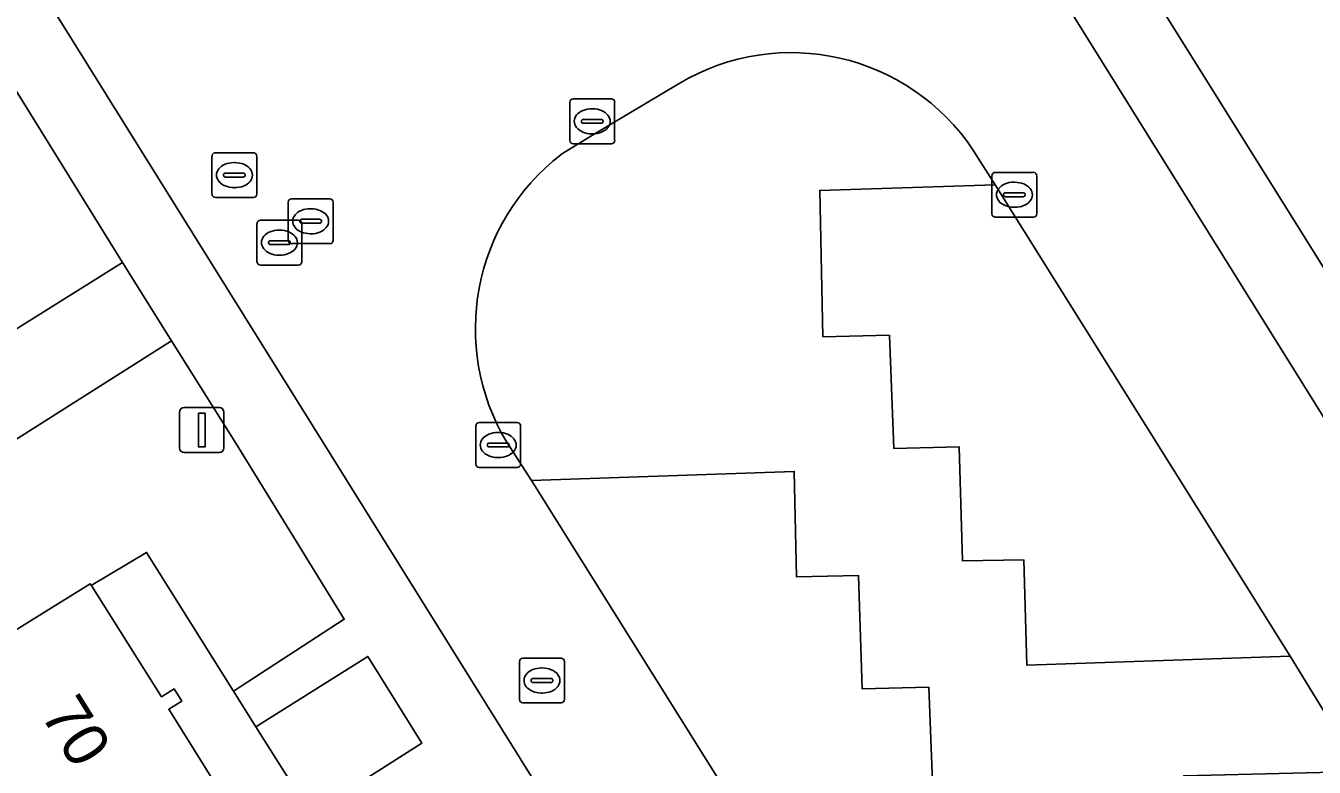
# Model space of a CAD drawing. Extents: x 159279 to 160377, y 384531 to 385888.
# Drawn here: x 159787.62 to 159816.39, y 385507.11 to 385523.66 of the extents above; entities that cross this region are included whole.
import ezdxf

# ---------------------------------------------------------------- set-up
doc = ezdxf.new("R2010")
doc.units = 0
for name, color, linetype in [('IMGEO_Erf', 7, 'Continuous'), ('IMGEO_Groenvoorziening', 7, 'Continuous'), ('IMGEO_Kolk', 7, 'Continuous'), ('IMGEO_Lichtmast', 7, 'Continuous'), ('IMGEO_Pand', 7, 'Continuous'), ('IMGEO_Pand_nummerreeks', 7, 'Continuous'), ('IMGEO_Parkeervlak_open', 7, 'Continuous'), ('IMGEO_Rijbaan_lokaal_open', 7, 'Continuous'), ('IMGEO_Rioolput', 7, 'Continuous'), ('IMGEO_Voetpad_open', 7, 'Continuous')]:
    doc.layers.add(name, color=color, linetype=linetype)

msp = doc.modelspace()

# ---------------------------------------------------------------- linework, layer by layer
at = {"layer": 'IMGEO_Erf'}
msp.add_lwpolyline([(159793.979, 385506.072), (159792.754, 385508.015), (159792.259, 385508.814), (159790.313, 385511.908), (159789.078, 385511.173), (159789.091, 385511.152), (159790.651, 385508.686), (159790.927, 385508.862), (159791.098, 385508.586), (159790.809, 385508.407), (159791.943, 385506.593)], dxfattribs=at)
at = {"layer": 'IMGEO_Groenvoorziening'}
for points in [[(159786.811, 385523.142), (159784.321, 385521.574), (159786.162, 385518.583), (159784.923, 385517.867), (159784.973, 385517.788), (159784.345, 385517.385), (159776.111, 385512.264), (159776.179, 385512.153), (159777.186, 385510.509), (159789.778, 385518.376)], [(159792.259, 385508.814), (159794.728, 385510.418), (159792.304, 385514.349), (159790.87, 385516.629), (159778.31, 385508.681), (159780.089, 385505.807), (159780.159, 385505.695), (159780.269, 385505.763), (159789.054, 385511.209), (159789.078, 385511.173), (159790.313, 385511.908)], [(159792.754, 385508.015), (159793.979, 385506.072), (159796.461, 385507.651), (159795.254, 385509.587)]]:
    msp.add_lwpolyline(points, close=True, dxfattribs=at)
for points in [[(159802.205, 385522.37), (159800.276, 385521.221), (159799.564, 385520.784)], [(159815.851, 385509.594), (159809.974, 385509.392), (159809.908, 385511.74), (159808.538, 385511.719), (159808.459, 385514.266), (159806.998, 385514.228), (159806.904, 385516.755), (159805.417, 385516.721), (159805.348, 385519.985), (159809.261, 385520.114), (159808.783, 385520.87)], [(159798.357, 385514.37), (159798.912, 385513.51), (159804.777, 385513.716), (159804.83, 385511.363), (159806.21, 385511.393), (159806.296, 385508.862), (159807.78, 385508.904), (159807.913, 385505.628), (159803.919, 385505.518), (159805.389, 385503.15), (159811.272, 385503.318), (159811.344, 385500.968), (159812.688, 385501.001), (159812.798, 385498.446), (159814.291, 385498.482), (159814.34, 385495.935), (159815.827, 385495.962), (159815.917, 385492.671), (159811.961, 385492.597), (159813.438, 385490.21), (159819.301, 385490.387)], [(159821.659, 385477.076), (159831.993, 385483.566), (159830.625, 385485.838), (159824.734, 385485.73), (159824.669, 385488.053), (159823.323, 385488.047), (159823.241, 385490.581), (159821.76, 385490.544), (159821.656, 385493.082), (159820.173, 385493.061), (159820.101, 385496.314), (159824.052, 385496.411), (159822.46, 385498.98), (159816.581, 385498.841), (159816.503, 385501.146), (159815.159, 385501.124), (159815.067, 385503.657), (159813.597, 385503.643), (159813.475, 385506.923), (159817.434, 385507.021), (159815.851, 385509.594)]]:
    msp.add_lwpolyline(points, dxfattribs=at)
for centre, radius, start, end in [((159804.708, 385518.172), 4.888, 33.5099, 120.7988), ((159802.571, 385516.897), 4.914, 127.7329, 210.9523)]:
    msp.add_arc(centre, radius, start, end, dxfattribs=at)
at = {"layer": 'IMGEO_Kolk'}
for p, q in [((159799.766, 385521.102), (159799.766, 385521.954)), ((159799.841, 385522.028), (159800.693, 385522.028)), ((159800.767, 385521.954), (159800.767, 385521.102)), ((159800.068, 385521.571), (159800.466, 385521.571)), ((159800.254, 385521.808), (159800.279, 385521.808)), ((159800.025, 385521.522), (159800.025, 385521.534)), ((159800.463, 385521.485), (159800.065, 385521.485)), ((159800.509, 385521.534), (159800.509, 385521.522)), ((159800.693, 385521.028), (159799.841, 385521.028)), ((159800.277, 385521.248), (159800.252, 385521.248)), ((159809.193, 385519.463), (159809.193, 385520.315)), ((159809.268, 385520.389), (159810.12, 385520.389)), ((159809.681, 385520.169), (159809.706, 385520.169)), ((159810.194, 385520.315), (159810.194, 385519.463)), ((159809.452, 385519.883), (159809.452, 385519.895)), ((159809.89, 385519.846), (159809.492, 385519.846)), ((159809.495, 385519.932), (159809.893, 385519.932)), ((159809.936, 385519.895), (159809.936, 385519.883)), ((159809.704, 385519.609), (159809.679, 385519.609)), ((159810.12, 385519.389), (159809.268, 385519.389)), ((159797.666, 385513.878), (159797.666, 385514.73)), ((159797.741, 385514.804), (159798.593, 385514.804)), ((159798.667, 385514.73), (159798.667, 385513.878)), ((159798.154, 385514.584), (159798.179, 385514.584)), ((159797.925, 385514.298), (159797.925, 385514.31)), ((159798.363, 385514.261), (159797.965, 385514.261)), ((159797.968, 385514.347), (159798.366, 385514.347)), ((159798.409, 385514.31), (159798.409, 385514.298)), ((159798.593, 385513.804), (159797.741, 385513.804)), ((159798.177, 385514.024), (159798.152, 385514.024)), ((159798.643, 385508.624), (159798.643, 385509.476)), ((159798.718, 385509.55), (159799.57, 385509.55)), ((159799.644, 385509.476), (159799.644, 385508.624)), ((159799.131, 385509.33), (159799.156, 385509.33)), ((159798.902, 385509.044), (159798.902, 385509.056)), ((159799.34, 385509.007), (159798.942, 385509.007)), ((159798.945, 385509.093), (159799.343, 385509.093)), ((159799.386, 385509.056), (159799.386, 385509.044)), ((159799.154, 385508.77), (159799.129, 385508.77)), ((159799.57, 385508.55), (159798.718, 385508.55))]:
    msp.add_line(p, q, dxfattribs=at)
for points in [[(159799.766, 385521.102), (159799.766, 385521.954)], [(159799.841, 385522.028), (159800.693, 385522.028)], [(159800.767, 385521.954), (159800.767, 385521.102)], [(159800.693, 385521.028), (159799.841, 385521.028)], [(159809.193, 385519.463), (159809.193, 385520.315)], [(159809.268, 385520.389), (159810.12, 385520.389)], [(159810.194, 385520.315), (159810.194, 385519.463)], [(159810.12, 385519.389), (159809.268, 385519.389)], [(159797.666, 385513.878), (159797.666, 385514.73)], [(159797.741, 385514.804), (159798.593, 385514.804)], [(159798.667, 385514.73), (159798.667, 385513.878)], [(159798.593, 385513.804), (159797.741, 385513.804)], [(159798.643, 385508.624), (159798.643, 385509.476)], [(159798.718, 385509.55), (159799.57, 385509.55)], [(159799.644, 385509.476), (159799.644, 385508.624)], [(159799.57, 385508.55), (159798.718, 385508.55)]]:
    msp.add_lwpolyline(points, dxfattribs=at)
for centre, radius, start, end in [((159799.843, 385521.952), 0.0765, 91.552, 178.448), ((159799.843, 385521.952), 0.0765, 91.552, 178.448), ((159800.691, 385521.952), 0.0765, 1.552, 88.448), ((159800.691, 385521.952), 0.0765, 1.552, 88.448), ((159800.065, 385521.531), 0.0403, 85.8775, 175.7526), ((159800.47, 385521.533), 0.0386, 1.7309, 96.639), ((159800.062, 385521.521), 0.0366, 178.938, 274.7102), ((159800.466, 385521.528), 0.043, 264.8664, 352.4533), ((159799.843, 385521.104), 0.0765, 181.552, 268.448), ((159799.843, 385521.104), 0.0765, 181.552, 268.448), ((159800.691, 385521.104), 0.0765, 271.552, 358.448), ((159800.691, 385521.104), 0.0765, 271.552, 358.448), ((159809.27, 385520.313), 0.0765, 91.552, 178.448), ((159809.27, 385520.313), 0.0765, 91.552, 178.448), ((159810.118, 385520.313), 0.0765, 1.552, 88.448), ((159810.118, 385520.313), 0.0765, 1.552, 88.448), ((159809.492, 385519.892), 0.0403, 85.8775, 175.7526), ((159809.489, 385519.882), 0.0366, 178.938, 274.7102), ((159809.893, 385519.889), 0.043, 264.8664, 352.4533), ((159809.897, 385519.894), 0.0386, 1.7309, 96.639), ((159809.27, 385519.465), 0.0765, 181.552, 268.448), ((159809.27, 385519.465), 0.0765, 181.552, 268.448), ((159810.118, 385519.465), 0.0765, 271.552, 358.448), ((159810.118, 385519.465), 0.0765, 271.552, 358.448), ((159797.743, 385514.728), 0.0765, 91.552, 178.448), ((159797.743, 385514.728), 0.0765, 91.552, 178.448), ((159798.591, 385514.728), 0.0765, 1.552, 88.448), ((159798.591, 385514.728), 0.0765, 1.552, 88.448), ((159797.965, 385514.307), 0.0403, 85.8775, 175.7526), ((159797.962, 385514.297), 0.0366, 178.938, 274.7102), ((159798.366, 385514.304), 0.043, 264.8664, 352.4533), ((159798.37, 385514.309), 0.0386, 1.7309, 96.639), ((159797.743, 385513.88), 0.0765, 181.552, 268.448), ((159797.743, 385513.88), 0.0765, 181.552, 268.448), ((159798.591, 385513.88), 0.0765, 271.552, 358.448), ((159798.591, 385513.88), 0.0765, 271.552, 358.448), ((159798.72, 385509.474), 0.0765, 91.552, 178.448), ((159798.72, 385509.474), 0.0765, 91.552, 178.448), ((159799.568, 385509.474), 0.0765, 1.552, 88.448), ((159799.568, 385509.474), 0.0765, 1.552, 88.448), ((159798.942, 385509.053), 0.0403, 85.8775, 175.7526), ((159798.939, 385509.043), 0.0366, 178.938, 274.7102), ((159799.343, 385509.05), 0.043, 264.8664, 352.4533), ((159799.347, 385509.055), 0.0386, 1.7309, 96.639), ((159798.72, 385508.626), 0.0765, 181.552, 268.448), ((159798.72, 385508.626), 0.0765, 181.552, 268.448), ((159799.568, 385508.626), 0.0765, 271.552, 358.448), ((159799.568, 385508.626), 0.0765, 271.552, 358.448)]:
    msp.add_arc(centre, radius, start, end, dxfattribs=at)
for centre, major_axis, ratio, start_param, end_param in [((159800.253, 385521.528), (-0.387, 0.002), 0.722429, 4.712389, 7.853982), ((159800.278, 385521.528), (-0.39, 0.002), 0.717154, 1.570796, 4.712389), ((159809.68, 385519.889), (-0.387, 0.002), 0.722429, 4.712389, 7.853982), ((159809.705, 385519.889), (-0.39, 0.002), 0.717154, 1.570796, 4.712389), ((159798.153, 385514.304), (-0.387, 0.002), 0.722429, 4.712389, 7.853982), ((159798.178, 385514.304), (-0.39, 0.002), 0.717154, 1.570796, 4.712389), ((159799.13, 385509.05), (-0.387, 0.002), 0.722429, 4.712389, 7.853982), ((159799.155, 385509.05), (-0.39, 0.002), 0.717154, 1.570796, 4.712389)]:
    msp.add_ellipse(centre, major_axis=major_axis, ratio=ratio, start_param=start_param, end_param=end_param, dxfattribs=at)
at = {"layer": 'IMGEO_Lichtmast'}
for p, q in [((159791.052, 385514.239), (159791.052, 385515.039)), ((159791.052, 385515.039), (159791.052, 385514.239)), ((159791.152, 385515.139), (159791.942, 385515.139)), ((159791.942, 385515.139), (159791.152, 385515.139)), ((159792.042, 385515.039), (159792.042, 385514.239)), ((159792.042, 385514.239), (159792.042, 385515.039)), ((159791.942, 385514.139), (159791.152, 385514.139)), ((159791.152, 385514.139), (159791.942, 385514.139))]:
    msp.add_line(p, q, dxfattribs=at)
msp.add_lwpolyline([(159791.472, 385515.014), (159791.622, 385515.014), (159791.622, 385514.264), (159791.472, 385514.264), (159791.472, 385515.014)], dxfattribs=at)
for centre, start, end in [((159791.152, 385515.039), 90, 180), ((159791.152, 385515.039), 90, 180), ((159791.942, 385515.039), 0, 90), ((159791.942, 385515.039), 360, 90), ((159791.152, 385514.239), 180, 270), ((159791.152, 385514.239), 180, 270), ((159791.942, 385514.239), 270, 0), ((159791.942, 385514.239), 270, 0)]:
    msp.add_arc(centre, 0.1, start, end, dxfattribs=at)
at = {"layer": 'IMGEO_Pand'}
msp.add_lwpolyline([(159791.943, 385506.593), (159790.809, 385508.407), (159791.098, 385508.586), (159790.927, 385508.862), (159790.651, 385508.686), (159789.091, 385511.152), (159789.078, 385511.173), (159789.054, 385511.209), (159780.269, 385505.763), (159782.089, 385502.78), (159783.137, 385501.1)], close=True, dxfattribs=at)
at = {"layer": 'IMGEO_Parkeervlak_open'}
for points in [[(159809.878, 385529.013), (159818.002, 385516.02), (159820.756, 385521.203), (159818.662, 385522.287), (159819.259, 385523.46), (159817.027, 385524.69), (159817.734, 385525.98), (159815.471, 385527.208), (159816.177, 385528.506), (159813.941, 385529.719), (159814.639, 385530.991), (159811.731, 385532.526)], [(159809.261, 385520.114), (159805.348, 385519.985), (159805.417, 385516.721), (159806.904, 385516.755), (159806.998, 385514.228), (159808.459, 385514.266), (159808.538, 385511.719), (159809.908, 385511.74), (159809.974, 385509.392), (159815.851, 385509.594)], [(159798.912, 385513.51), (159803.919, 385505.518), (159807.913, 385505.628), (159807.78, 385508.904), (159806.296, 385508.862), (159806.21, 385511.393), (159804.83, 385511.363), (159804.777, 385513.716)]]:
    msp.add_lwpolyline(points, close=True, dxfattribs=at)
at = {"layer": 'IMGEO_Rijbaan_lokaal_open'}
for points in [[(159835.286, 385484.963), (159777.319, 385577.896), (159763.507, 385569.247), (159760.965, 385567.655), (159764.01, 385562.812), (159787.822, 385524.685), (159787.874, 385524.601), (159818.691, 385475.205), (159819.629, 385473.653), (159819.962, 385473.095)], [(159799.564, 385520.784), (159800.276, 385521.221), (159802.205, 385522.37)], [(159808.783, 385520.87), (159809.261, 385520.114), (159815.851, 385509.594), (159817.434, 385507.021), (159822.46, 385498.98), (159824.052, 385496.411), (159830.625, 385485.838), (159831.993, 385483.566), (159832.854, 385482.136), (159834.276, 385479.776)], [(159824.98, 385471.784), (159822.74, 385475.354), (159822.539, 385475.675), (159821.659, 385477.076), (159819.999, 385479.722), (159813.438, 385490.21), (159811.961, 385492.597), (159805.389, 385503.15), (159803.919, 385505.518), (159798.912, 385513.51), (159798.357, 385514.37)]]:
    msp.add_lwpolyline(points, dxfattribs=at)
for centre, radius, start, end in [((159804.708, 385518.172), 4.888, 33.5099, 120.7988), ((159802.571, 385516.897), 4.914, 127.7329, 210.9523)]:
    msp.add_arc(centre, radius, start, end, dxfattribs=at)
at = {"layer": 'IMGEO_Rioolput'}
for p, q in [((159791.775, 385519.901), (159791.775, 385520.753)), ((159791.85, 385520.827), (159792.702, 385520.827)), ((159792.776, 385520.753), (159792.776, 385519.901)), ((159792.263, 385520.607), (159792.288, 385520.607)), ((159792.034, 385520.321), (159792.034, 385520.333)), ((159792.472, 385520.284), (159792.074, 385520.284)), ((159792.077, 385520.37), (159792.475, 385520.37)), ((159792.518, 385520.333), (159792.518, 385520.321)), ((159792.702, 385519.827), (159791.85, 385519.827)), ((159792.286, 385520.047), (159792.261, 385520.047)), ((159793.478, 385518.872), (159793.478, 385519.724)), ((159793.553, 385519.798), (159794.405, 385519.798)), ((159793.966, 385519.578), (159793.991, 385519.578)), ((159794.479, 385519.724), (159794.479, 385518.872)), ((159792.78, 385518.395), (159792.78, 385519.247)), ((159792.855, 385519.321), (159793.707, 385519.321)), ((159793.737, 385519.292), (159793.737, 385519.304)), ((159794.175, 385519.255), (159793.777, 385519.255)), ((159793.78, 385519.341), (159794.178, 385519.341)), ((159793.781, 385519.247), (159793.781, 385518.395)), ((159794.221, 385519.304), (159794.221, 385519.292)), ((159793.268, 385519.101), (159793.293, 385519.101)), ((159793.989, 385519.018), (159793.964, 385519.018)), ((159793.039, 385518.815), (159793.039, 385518.827)), ((159793.477, 385518.778), (159793.079, 385518.778)), ((159793.082, 385518.864), (159793.48, 385518.864)), ((159793.523, 385518.827), (159793.523, 385518.815)), ((159794.405, 385518.798), (159793.553, 385518.798)), ((159793.291, 385518.541), (159793.266, 385518.541)), ((159793.707, 385518.321), (159792.855, 385518.321))]:
    msp.add_line(p, q, dxfattribs=at)
for points in [[(159791.775, 385519.901), (159791.775, 385520.753)], [(159791.85, 385520.827), (159792.702, 385520.827)], [(159792.776, 385520.753), (159792.776, 385519.901)], [(159792.702, 385519.827), (159791.85, 385519.827)], [(159793.478, 385518.872), (159793.478, 385519.724)], [(159793.553, 385519.798), (159794.405, 385519.798)], [(159794.479, 385519.724), (159794.479, 385518.872)], [(159792.78, 385518.395), (159792.78, 385519.247)], [(159792.855, 385519.321), (159793.707, 385519.321)], [(159793.781, 385519.247), (159793.781, 385518.395)], [(159794.405, 385518.798), (159793.553, 385518.798)], [(159793.707, 385518.321), (159792.855, 385518.321)]]:
    msp.add_lwpolyline(points, dxfattribs=at)
for centre, radius, start, end in [((159791.852, 385520.751), 0.0765, 91.552, 178.448), ((159791.852, 385520.751), 0.0765, 91.552, 178.448), ((159792.7, 385520.751), 0.0765, 1.552, 88.448), ((159792.7, 385520.751), 0.0765, 1.552, 88.448), ((159792.074, 385520.33), 0.0403, 85.8775, 175.7526), ((159792.071, 385520.32), 0.0366, 178.938, 274.7102), ((159792.475, 385520.327), 0.043, 264.8664, 352.4533), ((159792.479, 385520.332), 0.0386, 1.7309, 96.639), ((159791.852, 385519.903), 0.0765, 181.552, 268.448), ((159791.852, 385519.903), 0.0765, 181.552, 268.448), ((159792.7, 385519.903), 0.0765, 271.552, 358.448), ((159792.7, 385519.903), 0.0765, 271.552, 358.448), ((159793.555, 385519.722), 0.0765, 91.552, 178.448), ((159793.555, 385519.722), 0.0765, 91.552, 178.448), ((159794.403, 385519.722), 0.0765, 1.552, 88.448), ((159794.403, 385519.722), 0.0765, 1.552, 88.448), ((159792.857, 385519.245), 0.0765, 91.552, 178.448), ((159792.857, 385519.245), 0.0765, 91.552, 178.448), ((159793.705, 385519.245), 0.0765, 1.552, 88.448), ((159793.705, 385519.245), 0.0765, 1.552, 88.448), ((159793.777, 385519.301), 0.0403, 85.8775, 175.7526), ((159793.774, 385519.291), 0.0366, 178.938, 274.7102), ((159794.178, 385519.298), 0.043, 264.8664, 352.4533), ((159794.182, 385519.303), 0.0386, 1.7309, 96.639), ((159793.079, 385518.824), 0.0403, 85.8775, 175.7526), ((159793.076, 385518.814), 0.0366, 178.938, 274.7102), ((159793.48, 385518.821), 0.043, 264.8664, 352.4533), ((159793.555, 385518.874), 0.0765, 181.552, 268.448), ((159793.555, 385518.874), 0.0765, 181.552, 268.448), ((159793.484, 385518.826), 0.0386, 1.7309, 96.639), ((159794.403, 385518.874), 0.0765, 271.552, 358.448), ((159794.403, 385518.874), 0.0765, 271.552, 358.448), ((159792.857, 385518.397), 0.0765, 181.552, 268.448), ((159792.857, 385518.397), 0.0765, 181.552, 268.448), ((159793.705, 385518.397), 0.0765, 271.552, 358.448), ((159793.705, 385518.397), 0.0765, 271.552, 358.448)]:
    msp.add_arc(centre, radius, start, end, dxfattribs=at)
for centre, major_axis, ratio, start_param, end_param in [((159792.262, 385520.327), (-0.387, 0.002), 0.722429, 4.712389, 7.853982), ((159792.287, 385520.327), (-0.39, 0.002), 0.717154, 1.570796, 4.712389), ((159793.965, 385519.298), (-0.387, 0.002), 0.722429, 4.712389, 7.853982), ((159793.99, 385519.298), (-0.39, 0.002), 0.717154, 1.570796, 4.712389), ((159793.267, 385518.821), (-0.387, 0.002), 0.722429, 4.712389, 7.853982), ((159793.292, 385518.821), (-0.39, 0.002), 0.717154, 1.570796, 4.712389)]:
    msp.add_ellipse(centre, major_axis=major_axis, ratio=ratio, start_param=start_param, end_param=end_param, dxfattribs=at)
at = {"layer": 'IMGEO_Voetpad_open'}
for points in [[(159777.319, 385577.896), (159835.286, 385484.963)], [(159836.749, 385485.944), (159835.092, 385488.659), (159828.464, 385499.234), (159826.52, 385502.354), (159819.928, 385512.925), (159818.002, 385516.02), (159809.878, 385529.013), (159806.473, 385534.483), (159812.202, 385538.048), (159840.851, 385492.078), (159844.168, 385486.864), (159847.606, 385489.047), (159844.614, 385493.79), (159842.91, 385492.718), (159836.253, 385503.261), (159821.203, 385527.404), (159794.714, 385569.897), (159802.913, 385574.996)], [(159818.691, 385475.205), (159787.874, 385524.601), (159787.822, 385524.685), (159764.01, 385562.812)], [(159786.811, 385523.142), (159789.778, 385518.376), (159790.87, 385516.629), (159792.304, 385514.349), (159794.728, 385510.418), (159792.259, 385508.814), (159792.754, 385508.015), (159795.254, 385509.587), (159796.461, 385507.651), (159793.979, 385506.072)]]:
    msp.add_lwpolyline(points, dxfattribs=at)
msp.add_lwpolyline([(159780.089, 385505.807), (159778.31, 385508.681), (159790.87, 385516.629), (159789.778, 385518.376), (159777.186, 385510.509), (159776.179, 385512.153), (159757.139, 385500.263), (159759.111, 385497.08), (159746.51, 385489.224), (159747.694, 385487.44), (159760.26, 385495.29), (159761.076, 385493.927)], close=True, dxfattribs=at)

# ---------------------------------------------------------------- texts
at = {"layer": 'IMGEO_Pand_nummerreeks'}
msp.add_text('70', height=1, rotation=302.0109, dxfattribs=at).set_placement((159787.93, 385508.296))

doc.saveas('drawing.dxf')
